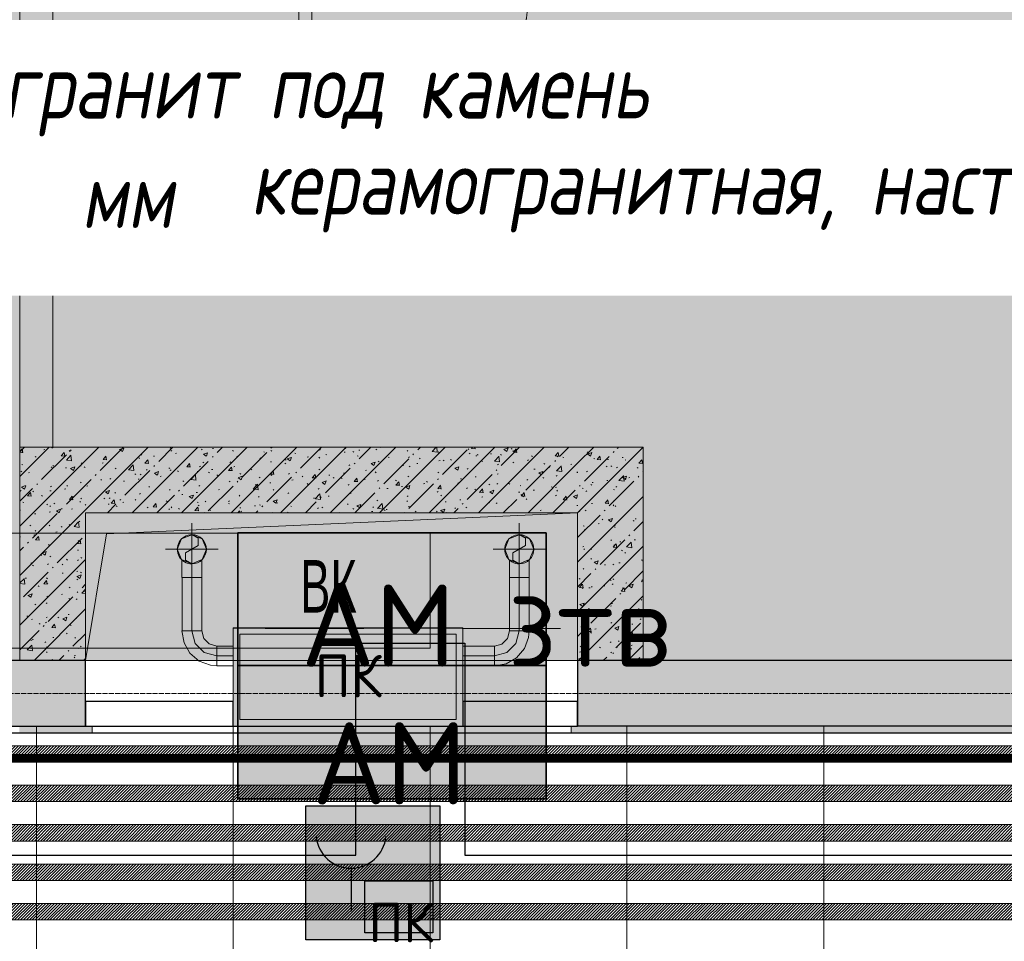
# Model space of a CAD drawing. Header units: millimetres. Extents: x -521669 to 178656, y -69521 to 433382.
# Tile 325 of 422: x -168254 to -165252, y 422994 to 425801. Entities that reach past the tile are written whole.
import ezdxf
from ezdxf import colors
from ezdxf.entities.mleader import LeaderData, LeaderLine
from ezdxf.math import Vec2, Vec3

# ---------------------------------------------------------------- set-up
doc = ezdxf.new("R2010")
doc.units = ezdxf.units.MM
for name, pattern in [('( Hidden )', [0.375, 0.25, -0.125]), ('-D1-02х01', [3, 2, -1]), ('-D1-03x03', [6, 3, -3]), ('-D1d1-15x02', [19, 15, -2, 0, -2]), ('DASHDOT', [25.4, 12.7, -6.35, 0, -6.35]), ('DASHEDx20', [0.75, 0.5, -0.25])]:
    doc.linetypes.add(name, pattern=pattern)
doc.layers.get('Defpoints').update_dxf_attribs({"color": 31})
for name, color, linetype, lineweight in [('_0', 7, 'Continuous', 13), ('A-DETL-GENF', 7, 'Continuous', 5), ('A-DOOR', 7, 'Continuous', 5), ('A-FLOR', 7, 'Continuous', 5), ('A-GENM-HDLN', 7, '-D1-03x03', 5), ('A-WALL', 7, 'Continuous', 5), ('A-WALL-FNSH', 8, 'Continuous', 5), ('dim_pot', 183, 'Continuous', 9), ('dim_razv', 93, 'DASHDOT', 9), ('engineering', 20, 'Continuous', 13), ('I-WALL', 7, 'Continuous', 5), ('M-EQPM', 7, 'Continuous', 5), ('M-EQPM-IDEN', 7, 'Continuous', 5), ('pot', 183, 'Continuous', 15), ('pot sh', 183, 'Continuous', 15), ('S-GRID', 7, 'Continuous', 5), ('wall_new', 152, 'Continuous', 30)]:
    doc.layers.add(name, color=color, linetype=linetype, lineweight=lineweight)
for name, color, linetype, true_color in [('PDF15_0', 30, 'Continuous', 0xff7f00), ('PDF15_Оборудование', 7, 'Continuous', 0xffffff), ('PDF3_Geometry', 7, 'Continuous', 0xdedede), ('PDF3_Solid Fills', 7, 'Continuous', 0x008000)]:
    doc.layers.add(name, color=color, linetype=linetype, true_color=true_color)
doc.layers.add('PDF15_ПС ручной', color=1, linetype='Continuous')
doc.layers.add('PDF_Text', color=7, linetype='Continuous')
doc.layers.add('pol', color=7, linetype='Continuous', lineweight=15, true_color=0x738991)
doc.layers.add('Сводный план', color=1, linetype='Continuous', lineweight=0, true_color=0xff0000)
doc.styles.add('Arial Narrow_4', font='txt', dxfattribs={"width": 0.75, "height": 200})
doc.styles.add('GOST-2.304_Type-B', font='GOST_Common.ttf')
doc.styles.add('In tre', font='isocpeur.ttf', dxfattribs={"width": 0.8, "oblique": 10})
doc.styles.add('PDF ISOCPEUR', font='isocpeur.ttf')
pattern_1 = [(225, (-233499.5126, 404229.562), (4.49012806, -4.49012806), [])]
pattern_2 = [(45, (-192252.93, 402898.95), (-75.43415, 75.43415), [106.68, -17.78, 3.556, -17.78]), (45, (-192252.93, 402974.34), (-75.43415, 75.43415), []), (50, (-192252.93, 402898.95), (127.52922, -11.15758), [13.335, -146.685]), (355, (-192252.93, 402898.95), (-24.66966, 133.74), [10.668, -117.348]), (100.451, (-192242.31, 402898.02), (102.85973, 122.5818), [11.333, -124.663]), (46.184, (-192252.93, 402934.51), (189.75516, -29.4304), [20.002, -220.027]), (96.636, (-192237.12, 402932.06), (166.1822, 173.1996), [17, -186.995]), (351.184, (-192252.93, 402934.51), (166.1839, 173.1976), [16.002, -176.022]), (21, (-192235.15, 402925.62), (106.13027, -71.58603), [13.335, -146.685]), (326, (-192235.15, 402925.62), (43.2619, 128.93175), [10.668, -117.348]), (71.451, (-192226.31, 402919.66), (149.39198, 57.34505), [11.333, -124.663]), (37.5, (-192252.935, 402898.95), (2.16223, 59.18836), [3.353, -112.573, 3.353, -115.773, -117.793]), (37.5, (-192252.935, 402898.95), (2.16223, 59.18836), [-235.052, 3.353, -114.44]), (7.5, (-192252.935, 402898.95), (46.77386, 70.12615), [3.353, -64.567, 3.353, -109.906, -44.894]), (7.5, (-192252.935, 402898.95), (46.77386, 70.12615), [-181.178, 3.353, -41.542]), (327.5, (-192292.584, 402898.95), (94.91367, -4.01009), [3.353, -41.097, 3.353, -135.331, -184.023]), (327.5, (-192292.584, 402898.95), (94.91367, -4.01009), [-183.134, 3.353, -180.67]), (317.5, (-192310.36, 402898.95), (103.69057, 17.79882), [3.353, -54.432, 3.353, -88.748, -130.683]), (317.5, (-192310.36, 402898.95), (103.69057, 17.79882), [-149.885, 3.353, -127.33])]

# ---------------------------------------------------------------- blocks, each defined once
blk = doc.blocks.new('yyuuiffff55')
at = {"layer": 'PDF15_0', "lineweight": 25}
blk.add_lwpolyline([(7505.7, 20307.4), (10242.6, 20307.4), (10242.6, 20995.3), (10877.6, 20995.3), (10877.6, 20307.4), (25074.1, 20307.4), (25074.1, 20953), (25406.5, 20953), (25406.5, 20307.4), (29057.7, 20307.4)], dxfattribs=at)
at = {"layer": 'PDF15_Оборудование', "transparency": 33554559}
for points in [[(25654.1, 21289.5), (24714.3, 21289.5), (25654.1, 20885.2)], [(24714.3, 21289.5), (25654.1, 20885.2), (24714.3, 20885.2)], [(25654.1, 20885.2), (24714.3, 20885.2), (25654.1, 20478.8)], [(24714.3, 20885.2), (25654.1, 20478.8), (24714.3, 20478.8)]]:
    blk.add_solid(points, dxfattribs=at)
at = {"layer": 'PDF15_ПС ручной', "color": 7, "true_color": 0xffffff, "transparency": 33554559}
for points in [[(25330.3, 20457.7), (24921.7, 20457.7), (25330.3, 20049.1)], [(24921.7, 20457.7), (25330.3, 20049.1), (24921.7, 20049.1)]]:
    blk.add_solid(points, dxfattribs=at)
at = {"layer": 'PDF_Text', "color": 177, "lineweight": 35, "true_color": 0x283188}
for points in [[(25654.1, 21289.5), (24714.3, 21289.5), (24714.3, 20885.2), (25654.1, 20885.2)], [(25654.1, 20885.2), (24714.3, 20885.2), (24714.3, 20478.8), (25654.1, 20478.8)]]:
    blk.add_lwpolyline(points, close=True, dxfattribs=at)
at = {"layer": 'PDF_Text', "color": 5, "lineweight": 30}
for points in [[(25330.3, 20049.1), (24921.7, 20049.1), (24921.7, 20457.7), (25330.3, 20457.7)], [(25101.7, 20229.1), (25309.1, 20229.1), (25309.1, 20070.3), (25101.7, 20070.3)]]:
    blk.add_lwpolyline(points, close=True, dxfattribs=at)
blk.add_lwpolyline([(25059.3, 20267.2), (25059.3, 20135.9)], dxfattribs=at)
blk.add_arc((25059.3, 20374.1), 106.9, 185.5706, 354.4294, dxfattribs=at)
at = {"layer": 'PDF_Text', "color": 177, "true_color": 0x283188, "char_height": 249.99, "attachment_point": 7, "style": 'PDF ISOCPEUR'}
for s, insert in [('АМ зтв', (24907, 20881)), ('АМ', (24940.8, 20461.3))]:
    blk.add_mtext(s, dxfattribs=dict(at, insert=insert))
at = {"layer": 'PDF_Text', "color": 5, "insert": (25112.2, 20041.3), "char_height": 120, "attachment_point": 7, "style": 'PDF ISOCPEUR'}
blk.add_mtext('ПК', dxfattribs=at)
blk = doc.blocks.new('fftjjkksa5664')
at = {"layer": 'PDF3_Geometry', "color": 1, "lineweight": 18}
for points in [[(24574, 21318.9), (24574, 21158.9)], [(25572.1, 21318.9), (25572.1, 21158.9)], [(24529.5, 21238.9), (24542.5, 21207.5), (24574, 21194.4), (24605.4, 21207.5), (24618.5, 21238.9), (24605.4, 21270.4), (24574, 21283.4), (24542.5, 21270.4)], [(25527.6, 21238.9), (25540.6, 21207.5), (25572.1, 21194.4), (25603.5, 21207.5), (25616.6, 21238.9), (25603.5, 21270.4), (25572.1, 21283.4), (25540.6, 21270.4)], [(24654, 21238.9), (24494, 21238.9)], [(25652.1, 21238.9), (25492.1, 21238.9)], [(24574, 21152.9), (24566.2, 21152.9), (24558.9, 21152.9), (24552.6, 21152.9), (24547.9, 21152.9), (24544.8, 21152.9), (24543.8, 21152.9), (24544.8, 21152.9), (24547.9, 21152.9), (24552.6, 21152.9), (24558.9, 21152.9), (24566.2, 21152.9)], [(24574, 21152.9), (24581.7, 21152.9), (24589, 21152.9), (24595.2, 21152.9), (24599.9, 21152.9), (24602.9, 21152.9), (24604, 21152.9), (24604, 20990), (24602.9, 20990), (24599.9, 20990), (24595.2, 20990), (24589, 20990), (24581.7, 20990), (24574, 20990)], [(24574, 21152.9), (24581.8, 21152.9), (24589, 21152.9), (24595.3, 21152.9), (24600.1, 21152.9), (24603.1, 21152.9), (24604.1, 21152.9), (24603.1, 21152.9), (24600.1, 21152.9), (24595.3, 21152.9), (24589, 21152.9), (24581.8, 21152.9)], [(25572.1, 21152.9), (25564.3, 21152.9), (25557, 21152.9), (25550.7, 21152.9), (25546, 21152.9), (25542.9, 21152.9), (25541.9, 21152.9), (25542.9, 21152.9), (25546, 21152.9), (25550.7, 21152.9), (25557, 21152.9), (25564.3, 21152.9)], [(25572.1, 21152.9), (25579.9, 21152.9), (25587.1, 21152.9), (25593.4, 21152.9), (25598.2, 21152.9), (25601.2, 21152.9), (25602.2, 21152.9), (25601.2, 21152.9), (25598.2, 21152.9), (25593.4, 21152.9), (25587.1, 21152.9), (25579.9, 21152.9)], [(24650, 20944.2), (24626.9, 20950.4), (24610.1, 20967.4), (24604.1, 20990), (24603.1, 20990), (24600.1, 20990), (24595.3, 20990), (24589, 20990), (24581.8, 20990), (24574, 20990), (24566.2, 20990), (24558.9, 20990), (24552.6, 20990), (24547.9, 20990), (24544.8, 20990), (24543.8, 20990), (24550.1, 20953.9), (24568.3, 20922.2), (24596.3, 20898.5), (24630.6, 20885.7), (24650, 20883.9), (24650, 20884.9), (24650, 20887.9), (24650, 20892.7), (24650, 20898.9), (24650, 20906.2), (24650, 20914), (24650, 20921.8), (24650, 20929.1), (24650, 20935.3), (24650, 20940.1), (24650, 20943.1)], [(24584.1, 20952), (24574, 20990), (24584.1, 20952), (24612, 20924.2), (24650, 20914), (24612, 20924.2)], [(25400, 20700), (25400, 20999), (24700, 20999), (24700, 20700), (24700, 20999), (25400, 20999)], [(25541.9, 20990), (25535.7, 20966.9), (25518.7, 20950.1), (25496.1, 20944.2), (25496.1, 20943.1), (25496.1, 20940.1), (25496.1, 20935.3), (25496.1, 20929.1), (25496.1, 20921.8), (25496.1, 20914), (25496.1, 20906.2), (25496.1, 20898.9), (25496.1, 20892.7), (25496.1, 20887.9), (25496.1, 20884.9), (25496.1, 20883.9), (25532.1, 20890.2), (25563.9, 20908.4), (25587.6, 20936.3), (25600.4, 20970.6), (25602.2, 20990), (25601.2, 20990), (25598.2, 20990), (25593.4, 20990), (25587.1, 20990), (25579.9, 20990), (25572.1, 20990), (25564.3, 20990), (25557, 20990), (25550.7, 20990), (25546, 20990), (25542.9, 20990)], [(24650, 20914), (24650, 20921.8), (24650, 20929), (24650, 20935.2), (24650, 20940), (24650, 20943), (24650, 20944), (24700, 20944), (24700, 20943), (24700, 20940), (24700, 20935.2), (24700, 20929), (24700, 20921.8), (24700, 20914)], [(25496.1, 20914), (25496.1, 20906.3), (25496.1, 20899), (25496.1, 20892.8), (25496.1, 20888), (25496.1, 20885), (25496.1, 20884), (25400, 20884), (25400, 20885), (25400, 20888), (25400, 20892.8), (25400, 20899), (25400, 20906.3), (25400, 20914)], [(25425, 20700), (24675, 20700)], [(24675, 20699), (24675, 20700)], [(25425, 20699), (24675, 20699)], [(25400, 20700), (24700, 20700)], [(25375, 20699), (24725, 20699)], [(24725, 20699), (25375, 20699)], [(25375, 20699), (24725, 20699)], [(24725, 20699), (25375, 20699)], [(25425, 20699), (25425, 20700)]]:
    blk.add_lwpolyline(points, close=True, dxfattribs=at)
at = {"layer": 'PDF3_Geometry', "color": 254, "lineweight": 9, "true_color": 0xcccccc}
for points in [[(25300, 20937.6), (25300, 21287.6), (23800, 21287.6), (25300, 21287.6)], [(24100, 21287.6), (23800, 21287.6), (23800, 20937.6), (23800, 21287.6)], [(24798, 20998), (25098, 20998)]]:
    blk.add_lwpolyline(points, close=True, dxfattribs=at)
at = {"layer": 'PDF3_Geometry', "color": 1, "lineweight": 18}
for points in [[(24574, 21283.4), (24593.2, 21272.3), (24593.2, 21250.1), (24574, 21238.9), (24554.7, 21227.8), (24554.7, 21205.5), (24574, 21194.4, 1)], [(25572.1, 21283.4), (25591.3, 21272.3), (25591.3, 21250.1), (25572.1, 21238.9), (25552.8, 21227.8), (25552.8, 21205.5), (25572.1, 21194.4, 0.999992)]]:
    blk.add_lwpolyline(points, format="xyb", close=True, dxfattribs=at)
for points in [[(24574, 21152.9), (24574, 21238.9)], [(25572.1, 21152.9), (25572.1, 21238.9)], [(24543.8, 21206.2), (24543.8, 21152.9)], [(24604.1, 21152.9), (24604.1, 21206.2)], [(25541.9, 21206.2), (25541.9, 21152.9)], [(25602.2, 21152.9), (25602.2, 21206.2)], [(24604, 20990), (24602.9, 20990), (24599.9, 20990), (24595.2, 20990), (24589, 20990), (24581.7, 20990), (24574, 20990), (24574, 21152.9), (24566.2, 21152.9), (24559, 21152.9), (24552.8, 21152.9), (24548, 21152.9), (24545, 21152.9), (24544, 21152.9), (24544, 20990), (24545, 20990), (24548, 20990), (24552.8, 20990), (24559, 20990), (24566.2, 20990), (24574, 20990), (24566.2, 20990), (24559, 20990), (24552.8, 20990), (24548, 20990), (24545, 20990), (24544, 20990)], [(24544, 21152.9), (24545, 21152.9), (24548, 21152.9), (24552.8, 21152.9), (24559, 21152.9), (24566.2, 21152.9), (24574, 21152.9), (24581.7, 21152.9), (24589, 21152.9), (24595.2, 21152.9), (24599.9, 21152.9), (24602.9, 21152.9), (24604, 21152.9)], [(25542.1, 20990), (25543.1, 20990), (25546.1, 20990), (25550.8, 20990), (25557.1, 20990), (25564.3, 20990), (25572.1, 20990), (25579.8, 20990), (25587.1, 20990), (25593.3, 20990), (25598, 20990), (25601, 20990), (25602.1, 20990), (25601, 20990), (25598, 20990), (25593.3, 20990), (25587.1, 20990), (25579.8, 20990), (25572.1, 20990), (25564.3, 20990), (25557.1, 20990), (25550.8, 20990), (25546.1, 20990), (25543.1, 20990), (25542.1, 20990), (25542.1, 21152.9), (25543.1, 21152.9), (25546.1, 21152.9), (25550.8, 21152.9), (25557.1, 21152.9), (25564.3, 21152.9), (25572.1, 21152.9), (25572.1, 20990), (25561.9, 20952), (25534.1, 20924.2), (25496.1, 20914), (25400, 20914), (25400, 20906.3), (25400, 20899), (25400, 20892.8), (25400, 20888), (25400, 20885), (25400, 20884)], [(25542.1, 21152.9), (25543.1, 21152.9), (25546.1, 21152.9), (25550.8, 21152.9), (25557.1, 21152.9), (25564.3, 21152.9), (25572.1, 21152.9), (25572.1, 20990), (25561.9, 20952), (25534.1, 20924.2), (25496.1, 20914), (25496.1, 20906.3), (25496.1, 20899), (25496.1, 20892.8), (25496.1, 20888), (25496.1, 20885), (25496.1, 20884)], [(25602.1, 20990), (25602.1, 21152.9), (25601, 21152.9), (25598, 21152.9), (25593.3, 21152.9), (25587.1, 21152.9), (25579.8, 21152.9), (25572.1, 21152.9), (25579.8, 21152.9), (25587.1, 21152.9), (25593.3, 21152.9), (25598, 21152.9), (25601, 21152.9), (25602.1, 21152.9)], [(24604.1, 20990), (24603.1, 20990), (24600.1, 20990), (24595.3, 20990), (24589, 20990), (24581.8, 20990), (24574, 20990), (24566.2, 20990), (24558.9, 20990), (24552.6, 20990), (24547.9, 20990), (24544.8, 20990), (24543.8, 20990)], [(25541.9, 20990), (25542.9, 20990), (25546, 20990), (25550.7, 20990), (25557, 20990), (25564.3, 20990), (25572.1, 20990), (25579.9, 20990), (25587.1, 20990), (25593.4, 20990), (25598.2, 20990), (25601.2, 20990), (25602.2, 20990)], [(24650, 20944.2), (24650, 20943.1), (24650, 20940.1), (24650, 20935.3), (24650, 20929.1), (24650, 20921.8), (24650, 20914), (24650, 20906.2), (24650, 20898.9), (24650, 20892.7), (24650, 20887.9), (24650, 20884.9), (24650, 20883.9)], [(24650, 20944), (24650, 20943), (24650, 20940), (24650, 20935.2), (24650, 20929), (24650, 20921.8), (24650, 20914), (24700, 20914), (24700, 20921.8), (24700, 20929), (24700, 20935.2), (24700, 20940), (24700, 20943), (24700, 20944)], [(25496.1, 20944), (25496.1, 20943), (25496.1, 20940), (25496.1, 20935.2), (25496.1, 20929), (25496.1, 20921.8), (25496.1, 20914), (25496.1, 20921.8), (25496.1, 20929), (25496.1, 20935.2), (25496.1, 20940), (25496.1, 20943), (25496.1, 20944), (25400, 20944), (25400, 20943), (25400, 20940), (25400, 20935.2), (25400, 20929), (25400, 20921.8), (25400, 20914), (25400, 20921.8), (25400, 20929), (25400, 20935.2), (25400, 20940), (25400, 20943), (25400, 20944)], [(25496.1, 20944.2), (25496.1, 20943.1), (25496.1, 20940.1), (25496.1, 20935.3), (25496.1, 20929.1), (25496.1, 20921.8), (25496.1, 20914), (25496.1, 20906.2), (25496.1, 20898.9), (25496.1, 20892.7), (25496.1, 20887.9), (25496.1, 20884.9), (25496.1, 20883.9)], [(24650, 20884), (24650, 20885), (24650, 20888), (24650, 20892.8), (24650, 20899), (24650, 20906.3), (24650, 20914), (24650, 20906.3), (24650, 20899), (24650, 20892.8), (24650, 20888), (24650, 20885), (24650, 20884), (24700, 20884), (24700, 20885), (24700, 20888), (24700, 20892.8), (24700, 20899), (24700, 20906.3), (24700, 20914), (24700, 20906.3), (24700, 20899), (24700, 20892.8), (24700, 20888), (24700, 20885), (24700, 20884)], [(25375, 20700), (24725, 20700)], [(24725, 20700), (24725, 20699)], [(24725, 20699), (24725, 20700)], [(24725, 20700), (25375, 20700)], [(25375, 20700), (24725, 20700)], [(24725, 20700), (24725, 20699)], [(24725, 20700), (24725, 20699)], [(24725, 20700), (25375, 20700)], [(25375, 20700), (24725, 20700)], [(24725, 20700), (25375, 20700)], [(24725, 20700), (25375, 20700)], [(25375, 20700), (24725, 20700)], [(24725, 20699), (24725, 20700)], [(24725, 20700), (24725, 20699)], [(24725, 20700), (24725, 20699)], [(24725, 20700), (24725, 20699)], [(25375, 20699), (25375, 20700)], [(25375, 20699), (25375, 20700)], [(25375, 20700), (25375, 20699)], [(25375, 20700), (25375, 20699)], [(25375, 20699), (25375, 20700)], [(25375, 20699), (25375, 20700)], [(25375, 20700), (25375, 20699)], [(25375, 20700), (25375, 20699)]]:
    blk.add_lwpolyline(points, dxfattribs=at)
at = {"layer": 'PDF3_Geometry', "color": 254, "lineweight": 9, "true_color": 0xcccccc}
for points in [[(25398, 20998), (25698, 20998)], [(25698, 20998), (25398, 20998)], [(23800, 20937.6), (25300, 20937.6)], [(23800, 20937.6), (25300, 20937.6)]]:
    blk.add_lwpolyline(points, dxfattribs=at)
at = {"layer": 'PDF3_Geometry', "color": 1, "lineweight": 18}
for centre, start, end in [((24574, 21238.9), 89.9991, 270.0009), ((24574, 21238.9), 89.9991, 270.0009), ((24574, 21238.9), 270, 90), ((25572.1, 21238.9), 89.9991, 270.0009), ((25572.1, 21238.9), 89.9991, 270.0009), ((25572.1, 21238.9), 270.0005, 89.9995)]:
    blk.add_arc(centre, 44.4, start, end, dxfattribs=at)
at = {"layer": 'PDF3_Solid Fills', "color": 11, "lineweight": 35, "true_color": 0xff7b7b, "transparency": 33554559}
for points in [[(25425, 20699), (25425, 20700), (24675, 20699)], [(25375, 20699), (25375, 20700), (24725, 20699)], [(25375, 20699), (25375, 20700), (24725, 20699)], [(25375, 20699), (25375, 20700), (24725, 20699)], [(25375, 20699), (25375, 20700), (24725, 20699)]]:
    blk.add_solid(points, dxfattribs=at)
blk = doc.blocks.new('A_DOR_Door - INT_3_Single_800Wx2100H-4570822-50_AS_M_L33')
at = {"layer": 'A-DOOR'}
for p, q in [((-380, 20), (-350, 20)), ((-380, -50), (-380, 20)), ((-350, 20), (-350, -50)), ((350, -50), (350, 20)), ((350, 20), (380, 20)), ((380, 20), (380, -50)), ((-350, -50), (-380, -50)), ((-350, -50), (-350, -750)), ((-310, -50), (-350, -50)), ((-350, -50), (-350, -750)), ((-310, -750), (-310, -50)), ((380, -50), (350, -50)), ((-350, -750), (-310, -750))]:
    blk.add_line(p, q, dxfattribs=at)
at = {"layer": 'A-DOOR', "linetype": '-D1-02х01'}
blk.add_arc((-350, -50), 700, 270, 0, dxfattribs=at)
blk = doc.blocks.new('A_MEQ_OpeningShaft-Rectangular - ВК-4840466-50_AS_M_L33')
at = {"layer": 'A-DETL-GENF'}
for p, q in [((64.3, -64.3), (1500, 0)), ((0, -450), (64.3, -64.3)), ((0, -450), (1500, -450))]:
    blk.add_line(p, q, dxfattribs=at)
at = {"layer": 'A-GENM-HDLN'}
blk.add_line((0, -450), (1500, -450), dxfattribs=at)

msp = doc.modelspace()

# ---------------------------------------------------------------- hatches: boundary and pattern name
at = {"layer": '_0', "transparency": 33554534}
h = msp.add_hatch(color=252, dxfattribs=at)
h.dxf.hatch_style = 1
h.paths.add_polyline_path([(-154802.134982, 402398.150929), (-192753.734982, 402398.150929), (-192753.734982, 432349.750929), (-154802.134982, 432349.750929)])
h.paths.add_polyline_path([(-162502.934982, 423848.950929), (-162502.934982, 421848.950929), (-169852.934982, 421848.950929), (-169852.934982, 412898.950929), (-166902.934982, 412898.950929), (-166902.934982, 410898.950929), (-183952.934982, 410898.950929), (-183952.934982, 410898.950929), (-186002.934982, 410898.950929), (-186002.934982, 412898.950929), (-183852.934982, 412898.950929), (-183852.934982, 416948.950929), (-179002.934982, 416948.950929), (-179002.934982, 415448.950929), (-177352.934982, 415448.950929), (-177352.934982, 421848.950929), (-185752.934982, 421848.950929), (-185752.934982, 423848.950929), (-182952.934982, 423848.950929), (-162502.934982, 423848.950929)], flags=16)
at = {"layer": 'A-WALL'}
h = msp.add_hatch(dxfattribs=at)
h.set_pattern_fill('FP_29', color=256, style=0, pattern_type=2)
h.set_pattern_definition([(45, (-192252.935, 402898.95), (-57.02463, 57.02463), []), (45, (-192195.91, 402898.95), (-57.02463, 57.02463), [100.806, -20.161, 3.353, -16.808])])
h.paths.add_polyline_path([(-163952.934982, 423648.950929), (-163702.934982, 423648.950929), (-163702.934982, 423848.950929), (-166552.934982, 423848.950929), (-166552.934982, 423648.950929), (-164041.212531, 423648.950929)])
h.paths.add_polyline_path([(-168254.530255, 423648.950929), (-168052.934982, 423648.950929), (-168052.934982, 423848.950929), (-169252.934982, 423848.950929), (-169252.934982, 423648.950929)])
h.paths.add_polyline_path([(-170302.934982, 423648.950929), (-170302.934982, 423848.950929), (-171452.934982, 423848.950929), (-171452.934982, 423648.950929), (-170487.166963, 423648.950929)])
h.paths.add_polyline_path([(-176152.934982, 423648.950929), (-172502.934982, 423648.950929), (-172502.934982, 423848.950929), (-176152.934982, 423848.950929)])
at = {"layer": 'engineering', "linetype": 'Continuous', "true_color": 0xf27172}
h = msp.add_hatch(color=11, dxfattribs=at)
h.dxf.hatch_style = 1
h.paths.add_polyline_path([(-167602.934982, 423948.950929), (-166902.934982, 423948.950929), (-166902.934982, 423648.950929), (-167602.934982, 423648.950929)])
at = {"layer": 'I-WALL'}
h = msp.add_hatch(dxfattribs=at)
h.set_pattern_fill('FP_30', color=256, style=0, pattern_type=2)
h.set_pattern_definition(pattern_2)
h.paths.add_polyline_path([(-168052.934982, 423848.950929), (-168052.934982, 424498.950929), (-168252.934982, 424498.950929), (-168252.934982, 423848.950929), (-168143.183533, 423848.950929)])
h = msp.add_hatch(dxfattribs=at)
h.set_pattern_fill('FP_30', color=256, style=0, pattern_type=2)
h.set_pattern_definition(pattern_2)
h.paths.add_polyline_path([(-168052.934982, 424298.950929), (-166552.934982, 424298.950929), (-166552.934982, 424498.950929), (-168052.934982, 424498.950929)])
h = msp.add_hatch(dxfattribs=at)
h.set_pattern_fill('FP_30', color=256, style=0, pattern_type=2)
h.set_pattern_definition(pattern_2)
h.paths.add_polyline_path([(-166352.934982, 423848.950929), (-166352.934982, 424498.950929), (-166552.934982, 424498.950929), (-166552.934982, 423848.950929)])
at = {"layer": 'I-WALL', "true_color": 0xf5f3ef}
for points in [[(-168051.33971, 423628.950929), (-168051.33971, 423648.950929), (-168254.530255, 423648.950929), (-168254.530255, 423628.950929), (-168143.183533, 423628.950929)], [(-166554.530255, 423628.950929), (-166351.33971, 423628.950929), (-166351.33971, 423648.950929), (-166554.530255, 423648.950929)], [(-164454.530255, 423628.950929), (-164454.530255, 423648.950929), (-166351.33971, 423648.950929), (-166351.33971, 423628.950929), (-164627.208388, 423628.950929)]]:
    msp.add_hatch(color=7, dxfattribs=at).paths.add_polyline_path(points)
h = msp.add_hatch(color=7, dxfattribs=at)
h.paths.add_polyline_path([(-168051.33971, 423628.950929), (-168032.934982, 423628.950929), (-168032.934982, 423648.950929), (-168051.33971, 423648.950929)])
h.paths.add_polyline_path([(-166554.530255, 423628.950929), (-166554.530255, 423648.950929), (-166572.934982, 423648.950929), (-166572.934982, 423628.950929)])
at = {"layer": 'pot sh', "linetype": 'ByBlock', "lineweight": 0, "true_color": 0x91caaf}
h = msp.add_hatch(dxfattribs=at)
h.set_pattern_fill('ANSI31', color=253, scale=2, angle=180)
h.set_pattern_definition([(225, (-233499.5126, 404469.562), (4.49012806, -4.49012806), [])])
h.paths.add_polyline_path([(-185532.872958, 423538.950929), (-162722.934983, 423538.950929), (-162722.934983, 423588.950929), (-185532.872958, 423588.950929)])
h = msp.add_hatch(dxfattribs=at)
h.set_pattern_fill('ANSI31', color=253, scale=2, angle=180)
h.set_pattern_definition([(225, (-233499.5126, 404589.562), (4.49012806, -4.49012806), [])])
h.paths.add_polyline_path([(-185532.872958, 423418.950929), (-162722.934983, 423418.950929), (-162722.934983, 423468.950929), (-185532.872958, 423468.950929)])
h = msp.add_hatch(dxfattribs=at)
h.set_pattern_fill('ANSI31', color=253, scale=2, angle=180)
h.set_pattern_definition(pattern_1)
h.paths.add_polyline_path([(-185532.872958, 423298.950929), (-162722.934983, 423298.950929), (-162722.934983, 423348.950929), (-185532.872958, 423348.950929)])
h = msp.add_hatch(dxfattribs=at)
h.set_pattern_fill('ANSI31', color=253, scale=2, angle=180)
h.set_pattern_definition([(225, (-233499.5126, 404109.562), (4.49012806, -4.49012806), [])])
h.paths.add_polyline_path([(-185532.872958, 423178.950929), (-162722.934983, 423178.950929), (-162722.934983, 423228.950929), (-185532.872958, 423228.950929)])
h = msp.add_hatch(dxfattribs=at)
h.set_pattern_fill('ANSI31', color=253, scale=2, angle=180)
h.set_pattern_definition(pattern_1)
h.paths.add_polyline_path([(-185532.872958, 423058.950929), (-162722.934983, 423058.950929), (-162722.934983, 423108.950929), (-185532.872958, 423108.950929)])

# ---------------------------------------------------------------- linework, layer by layer
at = {"layer": 'A-FLOR'}
msp.add_line((-166572.934982, 423648.950929), (-168032.934982, 423648.950929), dxfattribs=at)
at = {"layer": 'A-WALL', "lineweight": 9}
for p, q in [((-166352.934982, 424498.950929), (-168252.934982, 424498.950929)), ((-168252.934982, 424498.950929), (-168252.934982, 423848.950929)), ((-166352.934982, 423848.950929), (-166352.934982, 424498.950929)), ((-168052.934982, 424298.950929), (-166552.934982, 424298.950929)), ((-168052.934982, 423848.950929), (-168052.934982, 424298.950929)), ((-166552.934982, 424298.950929), (-166552.934982, 423848.950929))]:
    msp.add_line(p, q, dxfattribs=at)
at = {"layer": 'A-WALL', "lineweight": 25}
for p, q in [((-168052.934982, 423848.950929), (-169252.934982, 423848.950929)), ((-168052.934982, 423648.950929), (-168052.934982, 423848.950929)), ((-164352.934982, 423848.950929), (-166552.934982, 423848.950929)), ((-166552.934982, 423848.950929), (-166552.934982, 423648.950929)), ((-169252.934982, 423648.950929), (-168052.934982, 423648.950929)), ((-163702.934982, 423648.950929), (-166552.934982, 423648.950929))]:
    msp.add_line(p, q, dxfattribs=at)
at = {"layer": 'A-WALL-FNSH'}
for p, q in [((-169252.934982, 423628.950929), (-168032.934982, 423628.950929)), ((-168032.934982, 423648.950929), (-168052.934982, 423648.950929)), ((-168032.934982, 423628.950929), (-168032.934982, 423648.950929)), ((-166552.934982, 423648.950929), (-166572.934982, 423648.950929)), ((-166572.934982, 423648.950929), (-166572.934982, 423628.950929)), ((-166572.934982, 423628.950929), (-162722.934982, 423628.950929))]:
    msp.add_line(p, q, dxfattribs=at)
at = {"layer": 'Defpoints'}
msp.add_lwpolyline([(-185532.872958, 423628.950929), (-178252.934982, 423628.950929), (-178252.934982, 423786.67379), (-177202.934982, 423786.67379), (-177202.934982, 423628.950929), (-172502.934982, 423628.950929), (-172502.934982, 423787.884666), (-171452.934982, 423787.572738), (-171452.934982, 423628.950929), (-170302.934982, 423628.950929), (-170302.934982, 423786.700752), (-169252.934982, 423786.611954), (-169252.934982, 423628.950929), (-163682.934982, 423628.950929)], dxfattribs=at)
at = {"layer": 'engineering', "color": 7}
for points in [[(-167602.934982, 423948.950929), (-166902.934982, 423948.950929), (-166902.934982, 423648.950929), (-167602.934982, 423648.950929)], [(-167582.934982, 423928.950929), (-166922.934982, 423928.950929), (-166922.934982, 423668.950929), (-167582.934982, 423668.950929)]]:
    msp.add_lwpolyline(points, close=True, dxfattribs=at)
at = {"layer": 'I-WALL'}
for p, q in [((-168252.934982, 424498.950929), (-168252.934982, 425998.950929)), ((-168152.934982, 425898.950929), (-168152.934982, 424498.950929))]:
    msp.add_line(p, q, dxfattribs=at)
at = {"layer": 'pol'}
for points in [[(-168802.866474, 423648.950929), (-168802.866474, 422848.369804), (-168202.866474, 422848.369804), (-168202.866474, 423648.950929)], [(-168202.866474, 423648.950929), (-168202.866474, 422848.369804), (-167602.866474, 422848.369804), (-167602.866474, 423648.950929)], [(-167002.866474, 423648.950929), (-167002.866474, 422848.369804), (-166402.866474, 422848.369804), (-166402.866474, 423648.950929)], [(-166402.866474, 423648.950929), (-166402.866474, 422848.369804), (-165802.866474, 422848.369804), (-165802.866474, 423648.950929)], [(-165802.866474, 423648.950929), (-165802.866474, 422848.369804), (-165202.866474, 422848.369804), (-165202.866474, 423648.950929)]]:
    msp.add_lwpolyline(points, dxfattribs=at)
at = {"layer": 'pot'}
msp.add_lwpolyline([(-185532.872958, 423628.950929), (-162722.934983, 423628.950929), (-162722.934983, 422068.950929), (-185532.872958, 422068.950929)], close=True, dxfattribs=at)
at = {"layer": 'pot sh'}
for points in [[(-185532.872958, 423538.950929), (-162722.934983, 423538.950929), (-162722.934983, 423588.950929), (-185532.872958, 423588.950929)], [(-185532.872958, 423418.950929), (-162722.934983, 423418.950929), (-162722.934983, 423468.950929), (-185532.872958, 423468.950929)], [(-185532.872958, 423298.950929), (-162722.934983, 423298.950929), (-162722.934983, 423348.950929), (-185532.872958, 423348.950929)], [(-185532.872958, 423178.950929), (-162722.934983, 423178.950929), (-162722.934983, 423228.950929), (-185532.872958, 423228.950929)], [(-185532.872958, 423058.950929), (-162722.934983, 423058.950929), (-162722.934983, 423108.950929), (-185532.872958, 423108.950929)]]:
    msp.add_lwpolyline(points, close=True, dxfattribs=at)
at = {"layer": 'S-GRID', "linetype": '-D1d1-15x02'}
msp.add_line((-195180.468295, 423748.950929), (-153777.440031, 423748.950929), dxfattribs=at)
at = {"layer": 'wall_new', "color": 212, "lineweight": 30, "true_color": 0xb800b8}
for points in [[(-168052.934982, 423648.950929), (-167602.934982, 423648.950929), (-167602.934982, 423723.950929), (-168052.934982, 423723.950929)], [(-166902.934982, 423648.950929), (-166552.934982, 423648.950929), (-166552.934982, 423723.950929), (-166902.934982, 423723.950929)]]:
    msp.add_lwpolyline(points, close=True, dxfattribs=at)

# ---------------------------------------------------------------- block references
at = {"layer": 'A-DOOR', "color": 8, "true_color": 0x7f7f7f}
msp.add_blockref('A_DOR_Door - INT_3_Single_800Wx2100H-4570822-50_AS_M_L33', (-167052.934982, 425948.950929), dxfattribs=at)
at = {"layer": 'M-EQPM'}
msp.add_blockref('A_MEQ_OpeningShaft-Rectangular - ВК-4840466-50_AS_M_L33', (-168052.934982, 424298.950929), dxfattribs=at)

# ---------------------------------------------------------------- texts
at = {"layer": 'engineering', "color": 0, "linetype": 'DASHEDx20', "ltscale": 4, "transparency": 33554687, "insert": (-167252.116144, 423801.839828), "char_height": 130, "attachment_point": 5, "style": 'GOST-2.304_Type-B'}
msp.add_mtext('ПК', dxfattribs=at)
at = {"layer": 'M-EQPM-IDEN', "insert": (-167398.480299, 424155.059539), "char_height": 160, "width": 216.455625, "attachment_point": 1, "style": 'Arial Narrow_4'}
msp.add_mtext('ВК', dxfattribs=at)

# ---------------------------------------------------------------- next in the draw order: leaders
at = {"layer": 'dim_pot', "color": 0, "linetype": 'ByBlock'}
ml = msp.add_multileader_mtext('Standard', dxfattribs=at)
ml.set_content('Подвесной реечный потолок', style='In tre')
ml.set_leader_properties()
ml.build(insert=Vec2(0, 0))
ml.multileader.update_dxf_attribs({"text_left_attachment_type": 6, "text_right_attachment_type": 6, "dogleg_length": 1, "arrow_head_size": 0, "scale": 50})
ctx = ml.context
ctx.base_point, ctx.scale, ctx.char_height, ctx.arrow_head_size, ctx.landing_gap_size, ctx.plane_origin = Vec3(-172246.355871, 425205.357855), 50, 200, 0, 4.5, Vec3(-163605.074241, 425723.471429)
ctx.left_attachment, ctx.right_attachment = 6, 6
notes = []
notes.append((ctx, [(1, (1, 1, 0), (-172296.355871, 425205.357855), (1, 0), 50, [(1, [(-173104.650731, 422938.950929)], 0, [])])]))
ctx.mtext.insert, ctx.mtext.width, ctx.mtext.defined_height, ctx.mtext.flow_direction = Vec3(-172241.855871, 425465.357855), 3092.71630457, 696.609813, 5
ctx.mtext.has_bg_fill, ctx.mtext.bg_color, ctx.mtext.bg_scale_factor, ctx.mtext.bg_transparency, ctx.mtext.use_window_bg_color = 1, -1027028792, 1.5, 0, 1
for ctx, leaders in notes:
    for number, flags, end, landing, length, lines in leaders:
        leader = LeaderData()
        leader.index, (leader.has_last_leader_line, leader.has_dogleg_vector, leader.attachment_direction) = number, flags
        leader.last_leader_point, leader.dogleg_vector, leader.dogleg_length = Vec3(end), Vec3(landing), length
        for number, points, colour, breaks in lines:
            line = LeaderLine()
            line.index, line.vertices, line.color, line.breaks = number, Vec3.list(points), colors.encode_raw_color(colour), breaks
            leader.lines.append(line)
        ctx.leaders.append(leader)

# ---------------------------------------------------------------- next in the draw order: linework, layer by layer
at = {"layer": 'dim_razv', "color": 1, "linetype": '( Hidden )', "ltscale": 10, "true_color": 0xff0a0a, "const_width": 25}
msp.add_lwpolyline([(-169270.192951, 423551.21732), (-162809.550544, 423551.21732)], dxfattribs=at)

# ---------------------------------------------------------------- next in the draw order: leaders
at = {"layer": 'dim_razv', "color": 0, "linetype": 'ByBlock'}
ml = msp.add_multileader_mtext('Standard', dxfattribs=at)
ml.set_content('Плитка керамогранитная, настенная', style='In tre')
ml.set_leader_properties()
ml.build(insert=Vec2(0, 0))
ml.multileader.update_dxf_attribs({"text_left_attachment_type": 6, "text_right_attachment_type": 6, "dogleg_length": 1, "arrow_head_size": 0, "scale": 50})
ctx = ml.context
ctx.base_point, ctx.scale, ctx.char_height, ctx.arrow_head_size, ctx.landing_gap_size, ctx.plane_origin = Vec3(-168399.01846, 425167.504563), 50, 200, 0, 4.5, Vec3(-165283.149807, 424996.782277)
ctx.left_attachment, ctx.right_attachment = 6, 6
notes = []
notes.append((ctx, [(1, (1, 1, 0), (-168449.01846, 425167.504563), (1, 0), 50, [(1, [(-168748.135145, 423551.21732)], 0, [])])]))
ctx.mtext.insert, ctx.mtext.width, ctx.mtext.defined_height, ctx.mtext.flow_direction = Vec3(-168394.51846, 425407.504563), 3092.71630457, 696.609813, 5
ctx.mtext.has_bg_fill, ctx.mtext.bg_color, ctx.mtext.bg_scale_factor, ctx.mtext.bg_transparency, ctx.mtext.use_window_bg_color = 1, -1027028792, 1.5, 0, 1
for ctx, leaders in notes:
    for number, flags, end, landing, length, lines in leaders:
        leader = LeaderData()
        leader.index, (leader.has_last_leader_line, leader.has_dogleg_vector, leader.attachment_direction) = number, flags
        leader.last_leader_point, leader.dogleg_vector, leader.dogleg_length = Vec3(end), Vec3(landing), length
        for number, points, colour, breaks in lines:
            line = LeaderLine()
            line.index, line.vertices, line.color, line.breaks = number, Vec3.list(points), colors.encode_raw_color(colour), breaks
            leader.lines.append(line)
        ctx.leaders.append(leader)

# ---------------------------------------------------------------- next in the draw order: leaders
ml = msp.add_multileader_mtext('Standard', dxfattribs=at)
ml.set_content('Зеркало на стене, выполнить в один уровень с отделкой стен', style='In tre')
ml.set_leader_properties()
ml.build(insert=Vec2(0, 0))
ml.multileader.update_dxf_attribs({"text_left_attachment_type": 6, "text_right_attachment_type": 6, "dogleg_length": 1, "arrow_head_size": 0, "scale": 50})
ctx = ml.context
ctx.base_point, ctx.scale, ctx.char_height, ctx.arrow_head_size, ctx.landing_gap_size, ctx.plane_origin = Vec3(-175093.967909, 425194.400024), 50, 200, 0, 4.5, Vec3(-168282.161066, 430034.331762)
ctx.left_attachment, ctx.right_attachment = 6, 6
notes = []
notes.append((ctx, [(0, (1, 1, 0), (-172151.702513, 425194.400024), (-1, 0), 50, [(1, [(-170702.386715, 422151.21732)], 0, [])])]))
ctx.mtext.insert, ctx.mtext.width, ctx.mtext.defined_height, ctx.mtext.flow_direction = Vec3(-175089.467909, 425434.400024), 3092.71630457, 696.609813, 5
ctx.mtext.has_bg_fill, ctx.mtext.bg_color, ctx.mtext.bg_scale_factor, ctx.mtext.bg_transparency, ctx.mtext.use_window_bg_color = 1, -1027028792, 1.5, 0, 1
for ctx, leaders in notes:
    for number, flags, end, landing, length, lines in leaders:
        leader = LeaderData()
        leader.index, (leader.has_last_leader_line, leader.has_dogleg_vector, leader.attachment_direction) = number, flags
        leader.last_leader_point, leader.dogleg_vector, leader.dogleg_length = Vec3(end), Vec3(landing), length
        for number, points, colour, breaks in lines:
            line = LeaderLine()
            line.index, line.vertices, line.color, line.breaks = number, Vec3.list(points), colors.encode_raw_color(colour), breaks
            leader.lines.append(line)
        ctx.leaders.append(leader)

# ---------------------------------------------------------------- next in the draw order: leaders
at = {"layer": 'pol', "color": 0, "linetype": 'ByBlock'}
ml = msp.add_multileader_mtext('Standard', dxfattribs=at)
ml.set_content('Керамогранит под камень^J600х1200 мм', style='In tre')
ml.set_leader_properties()
ml.build(insert=Vec2(0, 0))
ml.multileader.update_dxf_attribs({"text_left_attachment_type": 6, "text_right_attachment_type": 6, "dogleg_length": 1, "arrow_head_size": 0, "scale": 50})
ctx = ml.context
ctx.base_point, ctx.scale, ctx.char_height, ctx.arrow_head_size, ctx.landing_gap_size, ctx.plane_origin = Vec3(-169005.973777, 425460.266666), 50, 200, 0, 4.5, Vec3(-162194.166934, 430300.198404)
ctx.left_attachment, ctx.right_attachment = 6, 6
notes = []
notes.append((ctx, [(1, (1, 1, 0), (-169055.973777, 425460.266666), (1, 0), 50, [(1, [(-169902.934981, 423138.407661)], 0, [])])]))
ctx.mtext.insert, ctx.mtext.width, ctx.mtext.defined_height, ctx.mtext.flow_direction = Vec3(-169001.473777, 425700.266666), 3092.71630457, 696.609813, 5
ctx.mtext.has_bg_fill, ctx.mtext.bg_color, ctx.mtext.bg_scale_factor, ctx.mtext.bg_transparency, ctx.mtext.use_window_bg_color = 1, -1027028792, 1.5, 0, 1
for ctx, leaders in notes:
    for number, flags, end, landing, length, lines in leaders:
        leader = LeaderData()
        leader.index, (leader.has_last_leader_line, leader.has_dogleg_vector, leader.attachment_direction) = number, flags
        leader.last_leader_point, leader.dogleg_vector, leader.dogleg_length = Vec3(end), Vec3(landing), length
        for number, points, colour, breaks in lines:
            line = LeaderLine()
            line.index, line.vertices, line.color, line.breaks = number, Vec3.list(points), colors.encode_raw_color(colour), breaks
            leader.lines.append(line)
        ctx.leaders.append(leader)

# ---------------------------------------------------------------- next in the draw order: leaders
at = {"layer": 'pol', "color": 1, "linetype": 'ByBlock', "true_color": 0xff0000}
ml = msp.add_multileader_mtext('Standard', dxfattribs=at)
ml.set_content('Лоток щелевой\\Pводоотводный в полу, модульный. Лщ-2', color=(255, 0, 0), style='In tre')
ml.set_leader_properties()
ml.build(insert=Vec2(0, 0))
ml.multileader.update_dxf_attribs({"text_left_attachment_type": 6, "text_right_attachment_type": 6, "dogleg_length": 1, "arrow_head_size": 0, "scale": 50})
ctx = ml.context
ctx.base_point, ctx.scale, ctx.char_height, ctx.arrow_head_size, ctx.landing_gap_size, ctx.plane_origin = Vec3(-172818.726918, 425334.218158), 50, 200, 0, 4.5, Vec3(-163959.651652, 430904.168713)
ctx.left_attachment, ctx.right_attachment = 6, 6
notes = []
notes.append((ctx, [(1, (1, 1, 0), (-172868.726918, 425334.218158), (1, 0), 50, [(1, [(-173761.381987, 422183.950929)], 0, [])])]))
ctx.mtext.insert, ctx.mtext.width, ctx.mtext.defined_height, ctx.mtext.flow_direction = Vec3(-172814.226918, 425594.218158), 2329.34513991, 696.609813, 5
ctx.mtext.has_bg_fill, ctx.mtext.bg_color, ctx.mtext.bg_scale_factor, ctx.mtext.bg_transparency, ctx.mtext.use_window_bg_color = 1, -1027028792, 1.5, 0, 1
for ctx, leaders in notes:
    for number, flags, end, landing, length, lines in leaders:
        leader = LeaderData()
        leader.index, (leader.has_last_leader_line, leader.has_dogleg_vector, leader.attachment_direction) = number, flags
        leader.last_leader_point, leader.dogleg_vector, leader.dogleg_length = Vec3(end), Vec3(landing), length
        for number, points, colour, breaks in lines:
            line = LeaderLine()
            line.index, line.vertices, line.color, line.breaks = number, Vec3.list(points), colors.encode_raw_color(colour), breaks
            leader.lines.append(line)
        ctx.leaders.append(leader)

# ---------------------------------------------------------------- next in the draw order: leaders
at = {"layer": 'pol', "color": 0, "linetype": 'ByBlock'}
ml = msp.add_multileader_mtext('Standard', dxfattribs=at)
ml.set_content('Металлический профиль', style='In tre')
ml.set_leader_properties()
ml.build(insert=Vec2(0, 0))
ml.multileader.update_dxf_attribs({"text_left_attachment_type": 6, "text_right_attachment_type": 6, "dogleg_length": 1, "arrow_head_size": 0, "scale": 50})
ctx = ml.context
ctx.base_point, ctx.scale, ctx.char_height, ctx.arrow_head_size, ctx.landing_gap_size, ctx.plane_origin = Vec3(-179004.58224, 426335.770945), 50, 200, 0, 4.5, Vec3(-172032.77052, 424886.08026)
ctx.left_attachment, ctx.right_attachment = 6, 6
notes = []
notes.append((ctx, [(1, (1, 1, 0), (-179054.58224, 426335.770945), (1, 0), 50, [(1, [(-180045.174969, 422853.950929)], 0, [])])]))
ctx.mtext.insert, ctx.mtext.width, ctx.mtext.defined_height, ctx.mtext.flow_direction = Vec3(-179000.08224, 426595.770945), 2495.09080265, 696.609813, 5
ctx.mtext.has_bg_fill, ctx.mtext.bg_color, ctx.mtext.bg_scale_factor, ctx.mtext.bg_transparency, ctx.mtext.use_window_bg_color = 1, -1027028792, 1.5, 0, 1
for ctx, leaders in notes:
    for number, flags, end, landing, length, lines in leaders:
        leader = LeaderData()
        leader.index, (leader.has_last_leader_line, leader.has_dogleg_vector, leader.attachment_direction) = number, flags
        leader.last_leader_point, leader.dogleg_vector, leader.dogleg_length = Vec3(end), Vec3(landing), length
        for number, points, colour, breaks in lines:
            line = LeaderLine()
            line.index, line.vertices, line.color, line.breaks = number, Vec3.list(points), colors.encode_raw_color(colour), breaks
            leader.lines.append(line)
        ctx.leaders.append(leader)

# ---------------------------------------------------------------- next in the draw order: block references
at = {"layer": 'Сводный план'}
for name in ['yyuuiffff55', 'fftjjkksa5664']:
    msp.add_blockref(name, (-192302.934982, 402948.950929), dxfattribs=at)

doc.saveas('drawing.dxf')
